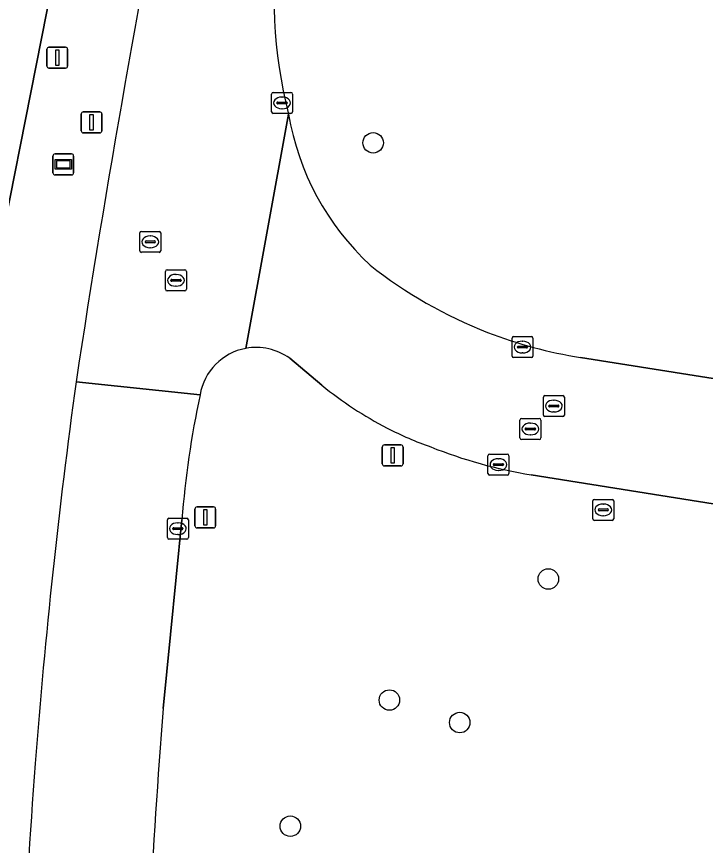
# Model space of a CAD drawing. Extents: x 154324 to 155744, y 382937 to 384188.
# Drawn here: x 155190.18 to 155223.08, y 383299.76 to 383339.31 of the extents above; entities that cross this region are included whole.
import ezdxf

# ---------------------------------------------------------------- set-up
doc = ezdxf.new("R2010")
doc.units = 0
for name, color, linetype in [('IMGEO_Boom', 7, 'Continuous'), ('IMGEO_Brandkraan', 7, 'Continuous'), ('IMGEO_Groenvoorziening', 7, 'Continuous'), ('IMGEO_Kolk', 7, 'Continuous'), ('IMGEO_Lichtmast', 7, 'Continuous'), ('IMGEO_Rijbaan_lokaal_gesloten', 7, 'Continuous'), ('IMGEO_Rijbaan_lokaal_open', 7, 'Continuous'), ('IMGEO_Rijbaan_regionaal_gesloten', 7, 'Continuous'), ('IMGEO_Rioolput', 7, 'Continuous'), ('IMGEO_Wegwijzer', 7, 'Continuous')]:
    doc.layers.add(name, color=color, linetype=linetype)

msp = doc.modelspace()

# ---------------------------------------------------------------- linework, layer by layer
at = {"layer": 'IMGEO_Boom'}
for centre in [(155207.213, 383333.285), (155215.58, 383312.472), (155207.991, 383306.696), (155211.35, 383305.622), (155203.259, 383300.677)]:
    msp.add_circle(centre, 0.489, dxfattribs=at)
at = {"layer": 'IMGEO_Brandkraan'}
for p, q in [((155217.703, 383315.345), (155217.703, 383316.197)), ((155217.778, 383316.271), (155218.63, 383316.271)), ((155218.191, 383316.051), (155218.216, 383316.051)), ((155218.704, 383316.197), (155218.704, 383315.345)), ((155217.962, 383315.765), (155217.962, 383315.777)), ((155218.4, 383315.728), (155218.002, 383315.728)), ((155218.005, 383315.814), (155218.403, 383315.814)), ((155218.446, 383315.777), (155218.446, 383315.765)), ((155218.63, 383315.271), (155217.778, 383315.271)), ((155218.214, 383315.491), (155218.189, 383315.491))]:
    msp.add_line(p, q, dxfattribs=at)
for points in [[(155217.703, 383315.345), (155217.703, 383316.197)], [(155217.778, 383316.271), (155218.63, 383316.271)], [(155218.704, 383316.197), (155218.704, 383315.345)], [(155218.63, 383315.271), (155217.778, 383315.271)]]:
    msp.add_lwpolyline(points, dxfattribs=at)
for centre, radius, start, end in [((155217.78, 383316.195), 0.0765, 91.552, 178.448), ((155217.78, 383316.195), 0.0765, 91.552, 178.448), ((155218.628, 383316.195), 0.0765, 1.552, 88.448), ((155218.628, 383316.195), 0.0765, 1.552, 88.448), ((155218.002, 383315.774), 0.0403, 85.8775, 175.7526), ((155217.999, 383315.764), 0.0366, 178.938, 274.7102), ((155218.403, 383315.771), 0.043, 264.8664, 352.4533), ((155218.407, 383315.776), 0.0386, 1.7309, 96.639), ((155217.78, 383315.347), 0.0765, 181.552, 268.448), ((155217.78, 383315.347), 0.0765, 181.552, 268.448), ((155218.628, 383315.347), 0.0765, 271.552, 358.448), ((155218.628, 383315.347), 0.0765, 271.552, 358.448)]:
    msp.add_arc(centre, radius, start, end, dxfattribs=at)
for centre, major_axis, ratio, start_param, end_param in [((155218.19, 383315.771), (-0.387, 0.002), 0.722429, 4.712389, 7.853982), ((155218.215, 383315.771), (-0.39, 0.002), 0.717154, 1.570796, 4.712389)]:
    msp.add_ellipse(centre, major_axis=major_axis, ratio=ratio, start_param=start_param, end_param=end_param, dxfattribs=at)
at = {"layer": 'IMGEO_Groenvoorziening'}
for points in [[(155192.642, 383344.72), (155187.807, 383320.309)], [(155204.77, 383321.717), (155203.228, 383323.004)], [(155217.123, 383323.047), (155361.674, 383300.167), (155364.691, 383299.846)], [(155341.319, 383297.286), (155214.765, 383317.447)], [(155198.08, 383315.295), (155197.537, 383309.822), (155197.187, 383306.297)]]:
    msp.add_lwpolyline(points, dxfattribs=at)
for centre, radius, start, end in [((155825.165, 383225.225), 639.488, 168.726661, 171.306262), ((155225.295, 383340.27), 22.823, 171.5449, 194.2379), ((155215.699, 383336.779), 12.704, 189.6146, 227.2492), ((155220.427, 383344.257), 21.465, 231.5355, 248.8272), ((155220.412, 383344.19), 21.397, 248.7978, 261.1567), ((155201.629, 383320.801), 2.722, 100.4757, 170.4331), ((155201.631, 383320.806), 2.717, 54.0031, 100.5398), ((155497.011, 383280.166), 306.835, 172.18558, 175.60717), ((155215.858, 383335.241), 17.488, 230.6541, 242.871), ((155243.531, 383311.738), 45.59, 167.9534, 175.5253), ((155215.927, 383335.362), 17.628, 242.8487, 250.2446), ((155218.339, 383339.726), 22.564, 248.2259, 260.8861), ((155564.739, 383277.054), 368.714, 175.45098, 178.56581), ((155497.236, 383280.187), 307.058, 175.61422, 179.41254)]:
    msp.add_arc(centre, radius, start, end, dxfattribs=at)
at = {"layer": 'IMGEO_Kolk'}
for p, q in [((155202.362, 383334.763), (155202.362, 383335.615)), ((155202.437, 383335.689), (155203.289, 383335.689)), ((155202.85, 383335.469), (155202.875, 383335.469)), ((155203.363, 383335.615), (155203.363, 383334.763)), ((155202.621, 383335.183), (155202.621, 383335.195)), ((155203.059, 383335.146), (155202.661, 383335.146)), ((155202.664, 383335.232), (155203.062, 383335.232)), ((155203.105, 383335.195), (155203.105, 383335.183)), ((155203.289, 383334.689), (155202.437, 383334.689)), ((155202.873, 383334.909), (155202.848, 383334.909)), ((155213.845, 383323.113), (155213.845, 383323.965)), ((155213.92, 383324.039), (155214.772, 383324.039)), ((155214.846, 383323.965), (155214.846, 383323.113)), ((155214.104, 383323.533), (155214.104, 383323.545)), ((155214.542, 383323.496), (155214.144, 383323.496)), ((155214.147, 383323.582), (155214.545, 383323.582)), ((155214.333, 383323.819), (155214.358, 383323.819)), ((155214.588, 383323.545), (155214.588, 383323.533)), ((155214.356, 383323.259), (155214.331, 383323.259)), ((155214.772, 383323.039), (155213.92, 383323.039)), ((155212.695, 383317.505), (155212.695, 383318.357)), ((155212.77, 383318.431), (155213.622, 383318.431)), ((155213.696, 383318.357), (155213.696, 383317.505)), ((155212.954, 383317.925), (155212.954, 383317.937)), ((155212.997, 383317.974), (155213.395, 383317.974)), ((155213.183, 383318.211), (155213.208, 383318.211)), ((155213.438, 383317.937), (155213.438, 383317.925)), ((155213.392, 383317.888), (155212.994, 383317.888)), ((155213.206, 383317.651), (155213.181, 383317.651)), ((155213.622, 383317.431), (155212.77, 383317.431)), ((155197.387, 383314.447), (155197.387, 383315.299)), ((155197.462, 383315.373), (155198.314, 383315.373)), ((155198.388, 383315.299), (155198.388, 383314.447)), ((155197.646, 383314.867), (155197.646, 383314.879)), ((155198.084, 383314.83), (155197.686, 383314.83)), ((155197.689, 383314.916), (155198.087, 383314.916)), ((155197.875, 383315.153), (155197.9, 383315.153)), ((155198.13, 383314.879), (155198.13, 383314.867)), ((155198.314, 383314.373), (155197.462, 383314.373)), ((155197.898, 383314.593), (155197.873, 383314.593))]:
    msp.add_line(p, q, dxfattribs=at)
for points in [[(155202.362, 383334.763), (155202.362, 383335.615)], [(155202.437, 383335.689), (155203.289, 383335.689)], [(155203.363, 383335.615), (155203.363, 383334.763)], [(155203.289, 383334.689), (155202.437, 383334.689)], [(155213.845, 383323.113), (155213.845, 383323.965)], [(155213.92, 383324.039), (155214.772, 383324.039)], [(155214.846, 383323.965), (155214.846, 383323.113)], [(155214.772, 383323.039), (155213.92, 383323.039)], [(155212.695, 383317.505), (155212.695, 383318.357)], [(155212.77, 383318.431), (155213.622, 383318.431)], [(155213.696, 383318.357), (155213.696, 383317.505)], [(155213.622, 383317.431), (155212.77, 383317.431)], [(155197.387, 383314.447), (155197.387, 383315.299)], [(155197.462, 383315.373), (155198.314, 383315.373)], [(155198.388, 383315.299), (155198.388, 383314.447)], [(155198.314, 383314.373), (155197.462, 383314.373)]]:
    msp.add_lwpolyline(points, dxfattribs=at)
for centre, radius, start, end in [((155202.439, 383335.613), 0.0765, 91.552, 178.448), ((155202.439, 383335.613), 0.0765, 91.552, 178.448), ((155203.287, 383335.613), 0.0765, 1.552, 88.448), ((155203.287, 383335.613), 0.0765, 1.552, 88.448), ((155202.661, 383335.192), 0.0403, 85.8775, 175.7526), ((155202.658, 383335.182), 0.0366, 178.938, 274.7102), ((155203.062, 383335.189), 0.043, 264.8664, 352.4533), ((155203.066, 383335.194), 0.0386, 1.7309, 96.639), ((155202.439, 383334.765), 0.0765, 181.552, 268.448), ((155202.439, 383334.765), 0.0765, 181.552, 268.448), ((155203.287, 383334.765), 0.0765, 271.552, 358.448), ((155203.287, 383334.765), 0.0765, 271.552, 358.448), ((155213.922, 383323.963), 0.0765, 91.552, 178.448), ((155213.922, 383323.963), 0.0765, 91.552, 178.448), ((155214.77, 383323.963), 0.0765, 1.552, 88.448), ((155214.77, 383323.963), 0.0765, 1.552, 88.448), ((155214.144, 383323.542), 0.0403, 85.8775, 175.7526), ((155214.141, 383323.532), 0.0366, 178.938, 274.7102), ((155214.545, 383323.539), 0.043, 264.8664, 352.4533), ((155214.549, 383323.544), 0.0386, 1.7309, 96.639), ((155213.922, 383323.115), 0.0765, 181.552, 268.448), ((155213.922, 383323.115), 0.0765, 181.552, 268.448), ((155214.77, 383323.115), 0.0765, 271.552, 358.448), ((155214.77, 383323.115), 0.0765, 271.552, 358.448), ((155212.772, 383318.355), 0.0765, 91.552, 178.448), ((155212.772, 383318.355), 0.0765, 91.552, 178.448), ((155213.62, 383318.355), 0.0765, 1.552, 88.448), ((155213.62, 383318.355), 0.0765, 1.552, 88.448), ((155212.994, 383317.934), 0.0403, 85.8775, 175.7526), ((155213.399, 383317.936), 0.0386, 1.7309, 96.639), ((155212.991, 383317.924), 0.0366, 178.938, 274.7102), ((155213.395, 383317.931), 0.043, 264.8664, 352.4533), ((155212.772, 383317.507), 0.0765, 181.552, 268.448), ((155212.772, 383317.507), 0.0765, 181.552, 268.448), ((155213.62, 383317.507), 0.0765, 271.552, 358.448), ((155213.62, 383317.507), 0.0765, 271.552, 358.448), ((155197.464, 383315.297), 0.0765, 91.552, 178.448), ((155197.464, 383315.297), 0.0765, 91.552, 178.448), ((155198.312, 383315.297), 0.0765, 1.552, 88.448), ((155198.312, 383315.297), 0.0765, 1.552, 88.448), ((155197.686, 383314.876), 0.0403, 85.8775, 175.7526), ((155197.683, 383314.866), 0.0366, 178.938, 274.7102), ((155198.087, 383314.873), 0.043, 264.8664, 352.4533), ((155198.091, 383314.878), 0.0386, 1.7309, 96.639), ((155197.464, 383314.449), 0.0765, 181.552, 268.448), ((155197.464, 383314.449), 0.0765, 181.552, 268.448), ((155198.312, 383314.449), 0.0765, 271.552, 358.448), ((155198.312, 383314.449), 0.0765, 271.552, 358.448)]:
    msp.add_arc(centre, radius, start, end, dxfattribs=at)
for centre, major_axis, ratio, start_param, end_param in [((155202.849, 383335.189), (-0.387, 0.002), 0.722429, 4.712389, 7.853982), ((155202.874, 383335.189), (-0.39, 0.002), 0.717154, 1.570796, 4.712389), ((155214.332, 383323.539), (-0.387, 0.002), 0.722429, 4.712389, 7.853982), ((155214.357, 383323.539), (-0.39, 0.002), 0.717154, 1.570796, 4.712389), ((155213.182, 383317.931), (-0.387, 0.002), 0.722429, 4.712389, 7.853982), ((155213.207, 383317.931), (-0.39, 0.002), 0.717154, 1.570796, 4.712389), ((155197.874, 383314.873), (-0.387, 0.002), 0.722429, 4.712389, 7.853982), ((155197.899, 383314.873), (-0.39, 0.002), 0.717154, 1.570796, 4.712389)]:
    msp.add_ellipse(centre, major_axis=major_axis, ratio=ratio, start_param=start_param, end_param=end_param, dxfattribs=at)
at = {"layer": 'IMGEO_Lichtmast'}
for p, q in [((155191.633, 383336.949), (155191.633, 383337.749)), ((155191.633, 383337.749), (155191.633, 383336.949)), ((155191.733, 383337.849), (155192.523, 383337.849)), ((155192.523, 383337.849), (155191.733, 383337.849)), ((155192.623, 383337.749), (155192.623, 383336.949)), ((155192.623, 383336.949), (155192.623, 383337.749)), ((155192.523, 383336.849), (155191.733, 383336.849)), ((155191.733, 383336.849), (155192.523, 383336.849)), ((155193.27, 383333.862), (155193.27, 383334.662)), ((155193.27, 383334.662), (155193.27, 383333.862)), ((155193.37, 383334.762), (155194.16, 383334.762)), ((155194.16, 383334.762), (155193.37, 383334.762)), ((155194.26, 383334.662), (155194.26, 383333.862)), ((155194.26, 383333.862), (155194.26, 383334.662)), ((155194.16, 383333.762), (155193.37, 383333.762)), ((155193.37, 383333.762), (155194.16, 383333.762)), ((155207.652, 383317.968), (155207.652, 383318.768)), ((155207.652, 383318.768), (155207.652, 383317.968)), ((155207.752, 383318.868), (155208.542, 383318.868)), ((155208.542, 383318.868), (155207.752, 383318.868)), ((155208.642, 383318.768), (155208.642, 383317.968)), ((155208.642, 383317.968), (155208.642, 383318.768)), ((155208.542, 383317.868), (155207.752, 383317.868)), ((155207.752, 383317.868), (155208.542, 383317.868)), ((155198.702, 383315.01), (155198.702, 383315.81)), ((155198.702, 383315.81), (155198.702, 383315.01)), ((155198.802, 383315.91), (155199.592, 383315.91)), ((155199.592, 383315.91), (155198.802, 383315.91)), ((155199.692, 383315.81), (155199.692, 383315.01)), ((155199.692, 383315.01), (155199.692, 383315.81)), ((155199.592, 383314.91), (155198.802, 383314.91)), ((155198.802, 383314.91), (155199.592, 383314.91))]:
    msp.add_line(p, q, dxfattribs=at)
for points in [[(155192.053, 383337.724), (155192.203, 383337.724), (155192.203, 383336.974), (155192.053, 383336.974), (155192.053, 383337.724)], [(155193.69, 383334.637), (155193.84, 383334.637), (155193.84, 383333.887), (155193.69, 383333.887), (155193.69, 383334.637)], [(155208.072, 383318.743), (155208.222, 383318.743), (155208.222, 383317.993), (155208.072, 383317.993), (155208.072, 383318.743)], [(155199.122, 383315.785), (155199.272, 383315.785), (155199.272, 383315.035), (155199.122, 383315.035), (155199.122, 383315.785)]]:
    msp.add_lwpolyline(points, dxfattribs=at)
for centre, start, end in [((155191.733, 383337.749), 90, 180), ((155191.733, 383337.749), 90, 180), ((155192.523, 383337.749), 0, 90), ((155192.523, 383337.749), 360, 90), ((155191.733, 383336.949), 180, 270), ((155191.733, 383336.949), 180, 270), ((155192.523, 383336.949), 270, 0), ((155192.523, 383336.949), 270, 0), ((155193.37, 383334.662), 90, 180), ((155193.37, 383334.662), 90, 180), ((155194.16, 383334.662), 0, 90), ((155194.16, 383334.662), 360, 90), ((155193.37, 383333.862), 180, 270), ((155193.37, 383333.862), 180, 270), ((155194.16, 383333.862), 270, 0), ((155194.16, 383333.862), 270, 0), ((155207.752, 383318.768), 90, 180), ((155207.752, 383318.768), 90, 180), ((155208.542, 383318.768), 0, 90), ((155208.542, 383318.768), 360, 90), ((155207.752, 383317.968), 180, 270), ((155207.752, 383317.968), 180, 270), ((155208.542, 383317.968), 270, 0), ((155208.542, 383317.968), 270, 0), ((155198.802, 383315.81), 90, 180), ((155198.802, 383315.81), 90, 180), ((155199.592, 383315.81), 0, 90), ((155199.592, 383315.81), 360, 90), ((155198.802, 383315.01), 180, 270), ((155198.802, 383315.01), 180, 270), ((155199.592, 383315.01), 270, 0), ((155199.592, 383315.01), 270, 0)]:
    msp.add_arc(centre, 0.1, start, end, dxfattribs=at)
at = {"layer": 'IMGEO_Rijbaan_lokaal_gesloten'}
for points in [[(155198.945, 383321.253), (155193.025, 383321.885)], [(155197.187, 383306.297), (155197.537, 383309.822), (155198.08, 383315.295)]]:
    msp.add_lwpolyline(points, dxfattribs=at)
for centre, radius, start, end in [((155497.011, 383280.166), 306.835, 172.18558, 175.60717), ((155243.531, 383311.738), 45.59, 167.9534, 175.5253), ((155564.739, 383277.054), 368.714, 175.45098, 178.56581), ((155497.236, 383280.187), 307.058, 175.61422, 179.41254)]:
    msp.add_arc(centre, radius, start, end, dxfattribs=at)
at = {"layer": 'IMGEO_Rijbaan_lokaal_open'}
for points in [[(155201.134, 383323.477), (155203.173, 383334.657)], [(155203.173, 383334.657), (155201.134, 383323.477)], [(155203.228, 383323.004), (155204.77, 383321.717)], [(155364.691, 383299.846), (155361.674, 383300.167), (155217.123, 383323.047)], [(155193.025, 383321.885), (155198.945, 383321.253)], [(155214.765, 383317.447), (155341.319, 383297.286), (155360.296, 383294.263)]]:
    msp.add_lwpolyline(points, dxfattribs=at)
for centre, radius, start, end in [((155825.165, 383225.225), 639.488, 168.726661, 171.306262), ((155225.295, 383340.27), 22.823, 171.5449, 194.2379), ((155215.699, 383336.779), 12.704, 189.6146, 227.2492), ((155220.427, 383344.257), 21.465, 231.5355, 248.8272), ((155220.412, 383344.19), 21.397, 248.7978, 261.1567), ((155201.629, 383320.801), 2.722, 100.4757, 170.4331), ((155201.631, 383320.806), 2.717, 54.0031, 100.5398), ((155215.858, 383335.241), 17.488, 230.6541, 242.871), ((155215.927, 383335.362), 17.628, 242.8487, 250.2446), ((155218.339, 383339.726), 22.564, 248.2259, 260.8861)]:
    msp.add_arc(centre, radius, start, end, dxfattribs=at)
at = {"layer": 'IMGEO_Rijbaan_regionaal_gesloten'}
msp.add_lwpolyline([(155187.807, 383320.309), (155192.642, 383344.72)], dxfattribs=at)
at = {"layer": 'IMGEO_Rioolput'}
for p, q in [((155196.146, 383329.06), (155196.998, 383329.06)), ((155196.071, 383328.134), (155196.071, 383328.986)), ((155196.559, 383328.84), (155196.584, 383328.84)), ((155197.072, 383328.986), (155197.072, 383328.134)), ((155196.33, 383328.554), (155196.33, 383328.566)), ((155196.768, 383328.517), (155196.37, 383328.517)), ((155196.373, 383328.603), (155196.771, 383328.603)), ((155196.582, 383328.28), (155196.557, 383328.28)), ((155196.814, 383328.566), (155196.814, 383328.554)), ((155196.998, 383328.06), (155196.146, 383328.06)), ((155197.296, 383326.298), (155197.296, 383327.15)), ((155197.371, 383327.224), (155198.223, 383327.224)), ((155198.297, 383327.15), (155198.297, 383326.298)), ((155197.555, 383326.718), (155197.555, 383326.73)), ((155197.993, 383326.681), (155197.595, 383326.681)), ((155197.598, 383326.767), (155197.996, 383326.767)), ((155197.784, 383327.004), (155197.809, 383327.004)), ((155198.039, 383326.73), (155198.039, 383326.718)), ((155197.807, 383326.444), (155197.782, 383326.444)), ((155198.223, 383326.224), (155197.371, 383326.224)), ((155215.344, 383320.297), (155215.344, 383321.149)), ((155215.419, 383321.223), (155216.271, 383321.223)), ((155216.345, 383321.149), (155216.345, 383320.297)), ((155215.603, 383320.717), (155215.603, 383320.729)), ((155215.646, 383320.766), (155216.044, 383320.766)), ((155215.832, 383321.003), (155215.857, 383321.003)), ((155216.087, 383320.729), (155216.087, 383320.717)), ((155216.041, 383320.68), (155215.643, 383320.68)), ((155215.855, 383320.443), (155215.83, 383320.443)), ((155214.222, 383319.204), (155214.222, 383320.056)), ((155214.297, 383320.13), (155215.149, 383320.13)), ((155214.71, 383319.91), (155214.735, 383319.91)), ((155215.223, 383320.056), (155215.223, 383319.204)), ((155216.271, 383320.223), (155215.419, 383320.223)), ((155214.481, 383319.624), (155214.481, 383319.636)), ((155214.919, 383319.587), (155214.521, 383319.587)), ((155214.524, 383319.673), (155214.922, 383319.673)), ((155214.965, 383319.636), (155214.965, 383319.624)), ((155215.149, 383319.13), (155214.297, 383319.13)), ((155214.733, 383319.35), (155214.708, 383319.35))]:
    msp.add_line(p, q, dxfattribs=at)
for points in [[(155196.146, 383329.06), (155196.998, 383329.06)], [(155196.071, 383328.134), (155196.071, 383328.986)], [(155197.072, 383328.986), (155197.072, 383328.134)], [(155196.998, 383328.06), (155196.146, 383328.06)], [(155197.296, 383326.298), (155197.296, 383327.15)], [(155197.371, 383327.224), (155198.223, 383327.224)], [(155198.297, 383327.15), (155198.297, 383326.298)], [(155198.223, 383326.224), (155197.371, 383326.224)], [(155215.344, 383320.297), (155215.344, 383321.149)], [(155215.419, 383321.223), (155216.271, 383321.223)], [(155216.345, 383321.149), (155216.345, 383320.297)], [(155214.222, 383319.204), (155214.222, 383320.056)], [(155214.297, 383320.13), (155215.149, 383320.13)], [(155215.223, 383320.056), (155215.223, 383319.204)], [(155216.271, 383320.223), (155215.419, 383320.223)], [(155215.149, 383319.13), (155214.297, 383319.13)]]:
    msp.add_lwpolyline(points, dxfattribs=at)
for centre, radius, start, end in [((155196.148, 383328.984), 0.0765, 91.552, 178.448), ((155196.148, 383328.984), 0.0765, 91.552, 178.448), ((155196.996, 383328.984), 0.0765, 1.552, 88.448), ((155196.996, 383328.984), 0.0765, 1.552, 88.448), ((155196.37, 383328.563), 0.0403, 85.8775, 175.7526), ((155196.367, 383328.553), 0.0366, 178.938, 274.7102), ((155196.771, 383328.56), 0.043, 264.8664, 352.4533), ((155196.775, 383328.565), 0.0386, 1.7309, 96.639), ((155196.148, 383328.136), 0.0765, 181.552, 268.448), ((155196.148, 383328.136), 0.0765, 181.552, 268.448), ((155196.996, 383328.136), 0.0765, 271.552, 358.448), ((155196.996, 383328.136), 0.0765, 271.552, 358.448), ((155197.373, 383327.148), 0.0765, 91.552, 178.448), ((155197.373, 383327.148), 0.0765, 91.552, 178.448), ((155198.221, 383327.148), 0.0765, 1.552, 88.448), ((155198.221, 383327.148), 0.0765, 1.552, 88.448), ((155197.595, 383326.727), 0.0403, 85.8775, 175.7526), ((155197.592, 383326.717), 0.0366, 178.938, 274.7102), ((155197.996, 383326.724), 0.043, 264.8664, 352.4533), ((155198, 383326.729), 0.0386, 1.7309, 96.639), ((155197.373, 383326.3), 0.0765, 181.552, 268.448), ((155197.373, 383326.3), 0.0765, 181.552, 268.448), ((155198.221, 383326.3), 0.0765, 271.552, 358.448), ((155198.221, 383326.3), 0.0765, 271.552, 358.448), ((155215.421, 383321.147), 0.0765, 91.552, 178.448), ((155215.421, 383321.147), 0.0765, 91.552, 178.448), ((155216.269, 383321.147), 0.0765, 1.552, 88.448), ((155216.269, 383321.147), 0.0765, 1.552, 88.448), ((155215.643, 383320.726), 0.0403, 85.8775, 175.7526), ((155215.64, 383320.716), 0.0366, 178.938, 274.7102), ((155216.044, 383320.723), 0.043, 264.8664, 352.4533), ((155216.048, 383320.728), 0.0386, 1.7309, 96.639), ((155214.299, 383320.054), 0.0765, 91.552, 178.448), ((155214.299, 383320.054), 0.0765, 91.552, 178.448), ((155215.147, 383320.054), 0.0765, 1.552, 88.448), ((155215.147, 383320.054), 0.0765, 1.552, 88.448), ((155215.421, 383320.299), 0.0765, 181.552, 268.448), ((155215.421, 383320.299), 0.0765, 181.552, 268.448), ((155216.269, 383320.299), 0.0765, 271.552, 358.448), ((155216.269, 383320.299), 0.0765, 271.552, 358.448), ((155214.521, 383319.633), 0.0403, 85.8775, 175.7526), ((155214.518, 383319.623), 0.0366, 178.938, 274.7102), ((155214.922, 383319.63), 0.043, 264.8664, 352.4533), ((155214.926, 383319.635), 0.0386, 1.7309, 96.639), ((155214.299, 383319.206), 0.0765, 181.552, 268.448), ((155214.299, 383319.206), 0.0765, 181.552, 268.448), ((155215.147, 383319.206), 0.0765, 271.552, 358.448), ((155215.147, 383319.206), 0.0765, 271.552, 358.448)]:
    msp.add_arc(centre, radius, start, end, dxfattribs=at)
for centre, major_axis, ratio, start_param, end_param in [((155196.558, 383328.56), (-0.387, 0.002), 0.722429, 4.712389, 7.853982), ((155196.583, 383328.56), (-0.39, 0.002), 0.717154, 1.570796, 4.712389), ((155197.783, 383326.724), (-0.387, 0.002), 0.722429, 4.712389, 7.853982), ((155197.808, 383326.724), (-0.39, 0.002), 0.717154, 1.570796, 4.712389), ((155215.831, 383320.723), (-0.387, 0.002), 0.722429, 4.712389, 7.853982), ((155215.856, 383320.723), (-0.39, 0.002), 0.717154, 1.570796, 4.712389), ((155214.709, 383319.63), (-0.387, 0.002), 0.722429, 4.712389, 7.853982), ((155214.734, 383319.63), (-0.39, 0.002), 0.717154, 1.570796, 4.712389)]:
    msp.add_ellipse(centre, major_axis=major_axis, ratio=ratio, start_param=start_param, end_param=end_param, dxfattribs=at)
at = {"layer": 'IMGEO_Wegwijzer'}
for p, q in [((155191.921, 383331.855), (155191.921, 383332.655)), ((155191.921, 383332.655), (155191.921, 383331.855)), ((155192.021, 383332.755), (155192.811, 383332.755)), ((155192.811, 383332.755), (155192.021, 383332.755)), ((155192.911, 383332.655), (155192.911, 383331.855)), ((155192.911, 383331.855), (155192.911, 383332.655)), ((155192.811, 383331.755), (155192.021, 383331.755)), ((155192.021, 383331.755), (155192.811, 383331.755))]:
    msp.add_line(p, q, dxfattribs=at)
for points in [[(155192.022, 383332.487), (155192.81, 383332.487), (155192.81, 383332.023), (155192.022, 383332.023), (155192.022, 383332.487)], [(155192.087, 383332.422), (155192.087, 383332.088), (155192.745, 383332.088), (155192.745, 383332.422), (155192.087, 383332.422)]]:
    msp.add_lwpolyline(points, dxfattribs=at)
for centre, start, end in [((155192.021, 383332.655), 90, 180), ((155192.021, 383332.655), 90, 180), ((155192.811, 383332.655), 0, 90), ((155192.811, 383332.655), 360, 90), ((155192.021, 383331.855), 180, 270), ((155192.021, 383331.855), 180, 270), ((155192.811, 383331.855), 270, 0), ((155192.811, 383331.855), 270, 0)]:
    msp.add_arc(centre, 0.1, start, end, dxfattribs=at)

doc.saveas('drawing.dxf')
